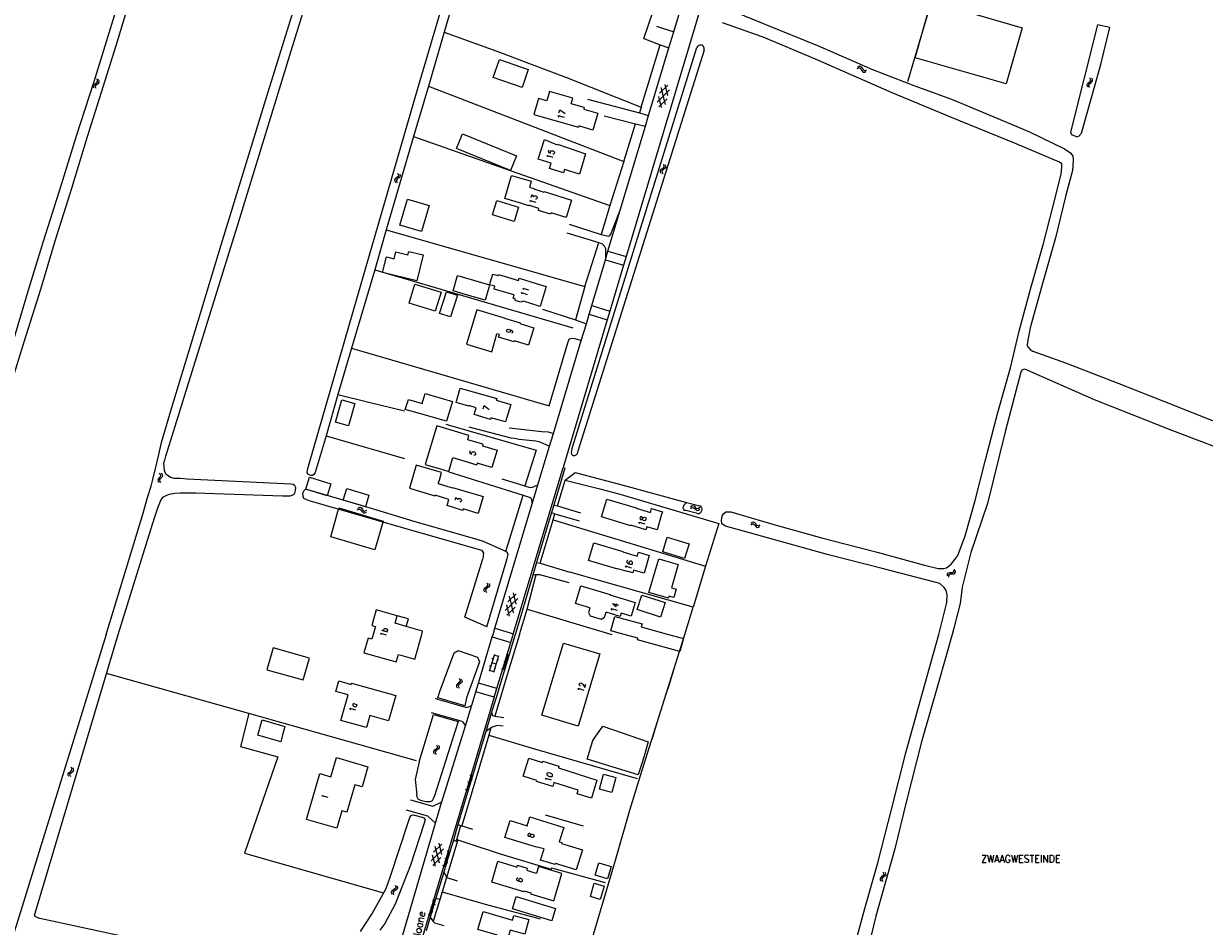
# Model space of a CAD drawing. Header units: metres. Extents: x 189705 to 199106, y 581686 to 588448.
# Tile 517 of 555: x 198333 to 198646, y 586423 to 586662. Entities that reach past the tile are written whole.
import ezdxf

# ---------------------------------------------------------------- set-up
doc = ezdxf.new("R2010")
doc.units = ezdxf.units.M
doc.layers.add('B-WA-OG-GBKN-G', color=7, linetype='Continuous', lineweight=18)
doc.styles.add('Style-STANDARD', font='STANDARD.shx')

msp = doc.modelspace()

# ---------------------------------------------------------------- linework, layer by layer
at = {"layer": 'B-WA-OG-GBKN-G'}
for p, q in [((198554.018, 586649.987), (198554.399, 586650.133)), ((198554.184, 586650.456), (198554.564, 586650.604)), ((198554.399, 586650.133), (198554.727, 586650.131)), ((198554.564, 586650.604), (198554.891, 586650.604)), ((198554.727, 586650.131), (198554.984, 586649.929)), ((198554.891, 586650.604), (198555.157, 586650.394)), ((198554.984, 586649.929), (198555.198, 586649.574)), ((198555.157, 586650.394), (198555.362, 586650.043)), ((198555.362, 586650.043), (198555.569, 586649.691)), ((198352.705, 586646.853), (198352.527, 586647.221)), ((198352.729, 586646.518), (198352.705, 586646.853)), ((198353.185, 586646.726), (198353.007, 586647.094)), ((198353.211, 586646.39), (198353.185, 586646.726)), ((198555.198, 586649.574), (198555.403, 586649.221)), ((198555.403, 586649.221), (198555.659, 586649.015)), ((198555.569, 586649.691), (198555.826, 586649.485)), ((198555.659, 586649.015), (198555.996, 586649.014)), ((198555.826, 586649.485), (198556.162, 586649.482)), ((198555.996, 586649.014), (198556.378, 586649.161)), ((198556.162, 586649.482), (198556.544, 586649.629)), ((198615.871, 586647.155), (198615.681, 586647.517)), ((198615.732, 586646.542), (198615.907, 586646.821)), ((198615.907, 586646.821), (198615.871, 586647.155)), ((198616.355, 586647.044), (198616.165, 586647.406)), ((198616.218, 586646.431), (198616.393, 586646.709)), ((198616.393, 586646.709), (198616.355, 586647.044)), ((198351.69, 586645.495), (198351.878, 586645.777)), ((198351.718, 586645.168), (198351.69, 586645.495)), ((198351.896, 586644.802), (198351.718, 586645.168)), ((198351.878, 586645.777), (198352.211, 586646.01)), ((198352.175, 586645.37), (198352.355, 586645.642)), ((198352.201, 586645.043), (198352.175, 586645.37)), ((198352.376, 586644.675), (198352.201, 586645.043)), ((198352.211, 586646.01), (198352.545, 586646.245)), ((198352.355, 586645.642), (198352.692, 586645.885)), ((198352.545, 586646.245), (198352.729, 586646.518)), ((198352.692, 586645.885), (198353.027, 586646.117)), ((198353.027, 586646.117), (198353.211, 586646.39)), ((198504.279, 586644.317), (198501.001, 586641.095)), ((198503.824, 586645.566), (198501.647, 586643.426)), ((198503.215, 586640.479), (198502.063, 586644.93)), ((198503.862, 586642.813), (198503.099, 586645.767)), ((198614.903, 586645.763), (198615.08, 586646.052)), ((198614.941, 586645.438), (198614.903, 586645.763)), ((198615.132, 586645.078), (198614.941, 586645.438)), ((198615.08, 586646.052), (198615.406, 586646.296)), ((198615.392, 586645.655), (198615.562, 586645.933)), ((198615.428, 586645.329), (198615.392, 586645.655)), ((198615.406, 586646.296), (198615.732, 586646.542)), ((198615.616, 586644.967), (198615.428, 586645.329)), ((198615.562, 586645.933), (198615.89, 586646.187)), ((198615.89, 586646.187), (198616.218, 586646.431)), ((198502.18, 586639.64), (198501.416, 586642.593)), ((198503.63, 586641.979), (198501.455, 586639.841)), ((198432.239, 586622.217), (198432.422, 586621.854)), ((198432.422, 586621.854), (198432.454, 586621.527)), ((198432.721, 586622.1), (198432.907, 586621.738)), ((198432.907, 586621.738), (198432.942, 586621.412)), ((198501.973, 586623.192), (198501.797, 586622.914)), ((198501.797, 586622.914), (198501.833, 586622.579)), ((198501.833, 586622.579), (198502.021, 586622.216)), ((198502.302, 586623.434), (198501.973, 586623.192)), ((198502.459, 586623.078), (198502.282, 586622.8)), ((198502.282, 586622.8), (198502.316, 586622.465)), ((198502.631, 586623.686), (198502.302, 586623.434)), ((198502.316, 586622.465), (198502.504, 586622.102)), ((198502.786, 586623.322), (198502.459, 586623.078)), ((198502.583, 586624.652), (198502.769, 586624.289)), ((198502.803, 586623.963), (198502.631, 586623.686)), ((198502.769, 586624.289), (198502.803, 586623.963)), ((198503.113, 586623.565), (198502.786, 586623.322)), ((198503.066, 586624.538), (198503.255, 586624.177)), ((198503.292, 586623.852), (198503.113, 586623.565)), ((198503.255, 586624.177), (198503.292, 586623.852)), ((198431.618, 586620.762), (198431.44, 586620.485)), ((198431.44, 586620.485), (198431.473, 586620.15)), ((198431.473, 586620.15), (198431.659, 586619.785)), ((198431.949, 586621.001), (198431.618, 586620.762)), ((198432.103, 586620.644), (198431.924, 586620.368)), ((198431.924, 586620.368), (198431.956, 586620.033)), ((198432.28, 586621.251), (198431.949, 586621.001)), ((198431.956, 586620.033), (198432.141, 586619.669)), ((198432.432, 586620.886), (198432.103, 586620.644)), ((198432.454, 586621.527), (198432.28, 586621.251)), ((198432.76, 586621.126), (198432.432, 586620.886)), ((198432.942, 586621.412), (198432.76, 586621.126)), ((198368.796, 586541.188), (198368.683, 586540.879)), ((198368.683, 586540.879), (198368.79, 586540.559)), ((198368.79, 586540.559), (198369.052, 586540.245)), ((198369.065, 586541.495), (198368.796, 586541.188)), ((198369.333, 586541.812), (198369.065, 586541.495)), ((198369.079, 586542.745), (198369.339, 586542.431)), ((198369.295, 586541.181), (198369.182, 586540.872)), ((198369.182, 586540.872), (198369.287, 586540.552)), ((198369.287, 586540.552), (198369.548, 586540.238)), ((198369.562, 586541.49), (198369.295, 586541.181)), ((198369.442, 586542.119), (198369.333, 586541.812)), ((198369.339, 586542.431), (198369.442, 586542.119)), ((198369.829, 586541.797), (198369.562, 586541.49)), ((198369.576, 586542.738), (198369.837, 586542.426)), ((198369.943, 586542.116), (198369.829, 586541.797)), ((198369.837, 586542.426), (198369.943, 586542.116)), ((198509.84, 586533.837), (198510.163, 586534.085)), ((198510.163, 586534.085), (198510.477, 586534.177)), ((198510.477, 586534.177), (198510.791, 586534.049)), ((198510.791, 586534.049), (198511.086, 586533.769)), ((198421.575, 586533.013), (198421.938, 586533.197)), ((198421.692, 586533.496), (198422.055, 586533.682)), ((198421.938, 586533.197), (198422.265, 586533.228)), ((198422.055, 586533.682), (198422.38, 586533.716)), ((198422.265, 586533.228), (198422.541, 586533.054)), ((198422.38, 586533.716), (198422.666, 586533.534)), ((198422.541, 586533.054), (198422.79, 586532.722)), ((198422.666, 586533.534), (198422.906, 586533.206)), ((198422.79, 586532.722), (198423.029, 586532.392)), ((198422.906, 586533.206), (198423.147, 586532.876)), ((198423.029, 586532.392), (198423.306, 586532.213)), ((198423.147, 586532.876), (198423.424, 586532.698)), ((198423.306, 586532.213), (198423.641, 586532.246)), ((198423.424, 586532.698), (198423.759, 586532.729)), ((198423.641, 586532.246), (198424.006, 586532.431)), ((198423.759, 586532.729), (198424.123, 586532.914)), ((198509.811, 586533.341), (198510.136, 586533.587)), ((198510.136, 586533.587), (198510.452, 586533.676)), ((198510.452, 586533.676), (198510.755, 586533.554)), ((198510.755, 586533.554), (198511.059, 586533.273)), ((198511.059, 586533.273), (198511.354, 586532.991)), ((198511.086, 586533.769), (198511.383, 586533.489)), ((198511.354, 586532.991), (198511.658, 586532.864)), ((198511.383, 586533.489), (198511.687, 586533.362)), ((198511.658, 586532.864), (198511.982, 586532.957)), ((198511.687, 586533.362), (198512.011, 586533.453)), ((198511.982, 586532.957), (198512.307, 586533.205)), ((198512.011, 586533.453), (198512.336, 586533.701)), ((198525.792, 586529.085), (198526.148, 586529.282)), ((198525.89, 586529.571), (198526.245, 586529.771)), ((198526.148, 586529.282), (198526.474, 586529.327)), ((198526.245, 586529.771), (198526.569, 586529.818)), ((198526.474, 586529.327), (198526.756, 586529.163)), ((198526.569, 586529.818), (198526.862, 586529.648)), ((198526.756, 586529.163), (198527.018, 586528.842)), ((198526.862, 586529.648), (198527.114, 586529.329)), ((198527.018, 586528.842), (198527.27, 586528.521)), ((198527.114, 586529.329), (198527.369, 586529.01)), ((198527.27, 586528.521), (198527.553, 586528.353)), ((198527.369, 586529.01), (198527.652, 586528.842)), ((198527.553, 586528.353), (198527.887, 586528.4)), ((198527.652, 586528.842), (198527.986, 586528.886)), ((198527.887, 586528.4), (198528.244, 586528.599)), ((198527.986, 586528.886), (198528.343, 586529.086)), ((198577.926, 586515.575), (198577.972, 586515.98)), ((198577.972, 586515.98), (198578.124, 586516.27)), ((198578.124, 586516.27), (198578.433, 586516.408)), ((198578.264, 586515.211), (198578.312, 586515.615)), ((198578.312, 586515.615), (198578.466, 586515.905)), ((198578.433, 586516.408), (198578.839, 586516.426)), ((198578.466, 586515.905), (198578.764, 586516.038)), ((198578.764, 586516.038), (198579.178, 586516.063)), ((198578.839, 586516.426), (198579.247, 586516.445)), ((198579.178, 586516.063), (198579.586, 586516.079)), ((198579.247, 586516.445), (198579.549, 586516.577)), ((198579.549, 586516.577), (198579.708, 586516.873)), ((198579.586, 586516.079), (198579.888, 586516.211)), ((198579.708, 586516.873), (198579.755, 586517.279)), ((198579.888, 586516.211), (198580.046, 586516.509)), ((198580.046, 586516.509), (198580.093, 586516.915)), ((198455.267, 586512.243), (198455.087, 586511.968)), ((198455.598, 586512.481), (198455.267, 586512.243)), ((198455.751, 586512.124), (198455.572, 586511.848)), ((198455.931, 586512.73), (198455.598, 586512.481)), ((198456.081, 586512.364), (198455.751, 586512.124)), ((198455.893, 586513.696), (198456.075, 586513.332)), ((198456.106, 586513.005), (198455.931, 586512.73)), ((198456.075, 586513.332), (198456.106, 586513.005)), ((198456.411, 586512.603), (198456.081, 586512.364)), ((198456.376, 586513.577), (198456.56, 586513.214)), ((198456.593, 586512.888), (198456.411, 586512.603)), ((198456.56, 586513.214), (198456.593, 586512.888)), ((198455.087, 586511.968), (198455.119, 586511.632)), ((198455.119, 586511.632), (198455.303, 586511.267)), ((198455.572, 586511.848), (198455.602, 586511.513)), ((198455.602, 586511.513), (198455.786, 586511.148)), ((198464.075, 586509.541), (198460.756, 586506.361)), ((198463.636, 586510.797), (198461.431, 586508.684)), ((198462.962, 586505.718), (198461.867, 586510.183)), ((198463.639, 586508.043), (198462.913, 586511.006)), ((198461.917, 586504.891), (198461.19, 586507.854)), ((198463.397, 586507.212), (198461.194, 586505.102)), ((198457.877, 586494.697), (198456.497, 586490.309)), ((198457.502, 586493.503), (198457.215, 586493.593)), ((198459.022, 586494.338), (198457.642, 586489.949)), ((198458.962, 586494.147), (198457.817, 586494.507)), ((198460.204, 586490.606), (198461.528, 586494.802)), ((198460.991, 586494.762), (198461.468, 586494.612)), ((198461.167, 586493.658), (198461.643, 586493.507)), ((198457.702, 586490.14), (198456.557, 586490.5)), ((198456.872, 586491.502), (198456.586, 586491.592)), ((198458.332, 586492.143), (198457.187, 586492.503)), ((198458.273, 586490.956), (198457.987, 586491.046)), ((198458.962, 586493.149), (198458.676, 586493.239)), ((198459.787, 586490.947), (198460.264, 586490.797)), ((198460.389, 586492.855), (198460.866, 586492.704)), ((198460.565, 586491.751), (198461.042, 586491.6)), ((198448.653, 586487.334), (198448.327, 586487.078)), ((198448.593, 586488.299), (198448.783, 586487.939)), ((198448.822, 586487.613), (198448.653, 586487.334)), ((198448.783, 586487.939), (198448.822, 586487.613)), ((198449.136, 586487.219), (198448.812, 586486.972)), ((198449.078, 586488.192), (198449.271, 586487.833)), ((198449.312, 586487.508), (198449.136, 586487.219)), ((198449.271, 586487.833), (198449.312, 586487.508)), ((198448.001, 586486.832), (198447.828, 586486.552)), ((198447.828, 586486.552), (198447.868, 586486.217)), ((198447.868, 586486.217), (198448.061, 586485.856)), ((198448.327, 586487.078), (198448.001, 586486.832)), ((198448.488, 586486.724), (198448.315, 586486.444)), ((198448.315, 586486.444), (198448.353, 586486.109)), ((198448.353, 586486.109), (198448.546, 586485.749)), ((198448.812, 586486.972), (198448.488, 586486.724)), ((198441.928, 586469.32), (198441.745, 586469.046)), ((198441.745, 586469.046), (198441.773, 586468.71)), ((198441.773, 586468.71), (198441.953, 586468.343)), ((198442.262, 586469.554), (198441.928, 586469.32)), ((198442.411, 586469.195), (198442.228, 586468.921)), ((198442.228, 586468.921), (198442.254, 586468.586)), ((198442.254, 586468.586), (198442.434, 586468.219)), ((198442.597, 586469.799), (198442.262, 586469.554)), ((198442.743, 586469.432), (198442.411, 586469.195)), ((198442.571, 586470.766), (198442.749, 586470.399)), ((198442.775, 586470.072), (198442.597, 586469.799)), ((198443.076, 586469.667), (198442.743, 586469.432)), ((198442.749, 586470.399), (198442.775, 586470.072)), ((198443.052, 586470.641), (198443.232, 586470.276)), ((198443.261, 586469.95), (198443.076, 586469.667)), ((198443.232, 586470.276), (198443.261, 586469.95)), ((198344.953, 586463.05), (198345.13, 586463.339)), ((198344.992, 586462.725), (198344.953, 586463.05)), ((198345.184, 586462.365), (198344.992, 586462.725)), ((198345.13, 586463.339), (198345.454, 586463.584)), ((198345.442, 586462.943), (198345.612, 586463.222)), ((198345.479, 586462.617), (198345.442, 586462.943)), ((198345.454, 586463.584), (198345.779, 586463.831)), ((198345.669, 586462.256), (198345.479, 586462.617)), ((198345.612, 586463.222), (198345.939, 586463.476)), ((198345.917, 586464.445), (198345.726, 586464.806)), ((198345.779, 586463.831), (198345.954, 586464.11)), ((198345.954, 586464.11), (198345.917, 586464.445)), ((198345.939, 586463.476), (198346.266, 586463.721)), ((198346.401, 586464.335), (198346.21, 586464.697)), ((198346.266, 586463.721), (198346.44, 586464)), ((198346.44, 586464), (198346.401, 586464.335)), ((198450.581, 586458.684), (198451.906, 586462.88)), ((198451.369, 586462.84), (198451.846, 586462.689)), ((198450.164, 586459.025), (198450.641, 586458.875)), ((198450.767, 586460.933), (198451.243, 586460.782)), ((198450.942, 586459.828), (198451.419, 586459.678)), ((198451.545, 586461.736), (198452.021, 586461.585)), ((198443.976, 586444.468), (198441.775, 586442.353)), ((198443.309, 586439.388), (198442.208, 586443.852)), ((198443.983, 586441.715), (198443.254, 586444.677)), ((198444.417, 586443.213), (198441.103, 586440.029)), ((198442.265, 586438.561), (198441.535, 586441.523)), ((198443.742, 586440.883), (198441.542, 586438.77)), ((198444.593, 586438.513), (198445.922, 586442.708)), ((198444.781, 586440.761), (198445.257, 586440.61)), ((198445.385, 586442.668), (198445.862, 586442.517)), ((198445.559, 586441.564), (198446.036, 586441.413)), ((198444.177, 586438.855), (198444.653, 586438.704)), ((198444.955, 586439.657), (198445.432, 586439.506)), ((198560.832, 586437.099), (198561.028, 586436.742)), ((198560.263, 586435.623), (198560.094, 586435.341)), ((198560.094, 586435.341), (198560.139, 586435.006)), ((198560.139, 586435.006), (198560.337, 586434.649)), ((198560.585, 586435.874), (198560.263, 586435.623)), ((198560.751, 586435.522), (198560.582, 586435.24)), ((198560.582, 586435.24), (198560.625, 586434.906)), ((198560.907, 586436.135), (198560.585, 586435.874)), ((198560.625, 586434.906), (198560.823, 586434.548)), ((198561.071, 586435.775), (198560.751, 586435.522)), ((198561.072, 586436.416), (198560.907, 586436.135)), ((198561.028, 586436.742), (198561.072, 586436.416)), ((198561.391, 586436.027), (198561.071, 586435.775)), ((198561.319, 586436.999), (198561.517, 586436.643)), ((198561.563, 586436.319), (198561.391, 586436.027)), ((198561.517, 586436.643), (198561.563, 586436.319)), ((198430.59, 586431.933), (198430.578, 586431.596)), ((198430.578, 586431.596), (198430.713, 586431.21)), ((198430.804, 586432.182), (198430.59, 586431.933)), ((198431.164, 586432.375), (198430.804, 586432.182)), ((198431.054, 586431.751), (198431.04, 586431.414)), ((198431.04, 586431.414), (198431.175, 586431.028)), ((198431.269, 586432), (198431.054, 586431.751)), ((198431.526, 586432.578), (198431.164, 586432.375)), ((198431.627, 586432.196), (198431.269, 586432)), ((198431.736, 586432.827), (198431.526, 586432.578)), ((198431.616, 586433.541), (198431.748, 586433.155)), ((198431.985, 586432.389), (198431.627, 586432.196)), ((198431.748, 586433.155), (198431.736, 586432.827)), ((198432.204, 586432.648), (198431.985, 586432.389)), ((198432.078, 586433.36), (198432.214, 586432.975)), ((198432.214, 586432.975), (198432.204, 586432.648)), ((198440.735, 586425.54), (198442.059, 586429.736)), ((198440.92, 586427.789), (198441.397, 586427.638)), ((198441.522, 586429.696), (198441.999, 586429.546)), ((198441.698, 586428.592), (198442.174, 586428.441)), ((198440.318, 586425.881), (198440.795, 586425.731)), ((198441.096, 586426.685), (198441.573, 586426.534))]:
    msp.add_line(p, q, dxfattribs=at)
at = {"layer": 'B-WA-OG-GBKN-G', "flags": 128}
for points in [[(198365.359, 586724.291), (198370.806, 586722.394), (198374.14, 586721.065), (198374.286, 586720.133), (198374.159, 586719.531), (198371.625, 586711.161), (198367.999, 586698.526), (198363.927, 586685.643), (198359.701, 586672.345), (198356.118, 586660.494), (198351.791, 586646.49), (198347.09, 586632.089), (198343.129, 586619.142), (198338.365, 586604.178), (198334.435, 586591.484), (198330.942, 586579.594), (198326.994, 586566.621), (198322.763, 586552.915), (198319.414, 586542.69), (198317.485, 586537.056), (198314.759, 586528.089), (198311.608, 586516.719), (198308.794, 586506.923), (198306.486, 586500)], [(198337.731, 586591.476), (198341.608, 586604.566), (198345.904, 586618.285), (198350.07, 586631.945), (198353.796, 586643.732), (198357.682, 586656.076), (198361.406, 586668.343), (198365.784, 586682.425), (198369.314, 586694.658), (198373.513, 586708.182), (198376.857, 586718.394), (198377.314, 586718.985), (198377.819, 586719.194), (198378.395, 586719.183), (198379.102, 586719.031), (198380.588, 586718.572)], [(198505.402, 586659.714), (198519.645, 586707.226)], [(198380.119, 586585.382), (198385.503, 586603.221), (198398.024, 586644.084), (198413.795, 586694.655), (198415.014, 586698.924), (198415.231, 586700.181)], [(198516.967, 586672.809), (198525.653, 586701.449), (198580.137, 586689.701), (198567.313, 586646.424)], [(198358.225, 586500), (198366.867, 586527.849), (198367.908, 586531.204), (198368.696, 586533.542), (198369.254, 586534.889), (198369.61, 586535.753), (198370.22, 586536.464), (198370.932, 586536.846), (198371.771, 586537.202), (198373.194, 586537.456), (198374.618, 586537.533), (198376.296, 586537.559), (198378.736, 586537.534), (198401.719, 586536.703), (198403.091, 586536.78), (198403.752, 586536.729), (198404.337, 586536.958), (198404.845, 586537.187), (198405.099, 586537.695), (198405.226, 586538.203), (198405.252, 586538.838), (198405.023, 586539.423), (198404.565, 586539.728), (198403.955, 586539.804), (198376.498, 586541.116), (198374.642, 586541.294), (198373.066, 586541.344), (198372.074, 586541.623), (198371.464, 586542.029), (198370.879, 586542.461), (198370.497, 586543.427), (198370.421, 586544.545), (198370.344, 586545.51), (198370.547, 586546.196), (198370.827, 586547.289), (198389.773, 586608.05), (198404.071, 586654.682), (198417.684, 586698.696)], [(198453.339, 586689.408), (198451.399, 586682.8), (198444.568, 586659.573), (198440.429, 586645.317), (198436.441, 586632.001), (198429.255, 586607.25), (198426.258, 586596.602), (198420.036, 586575.865), (198416.404, 586563.617), (198413.357, 586552.664), (198410.386, 586542.906), (198410.055, 586542.372), (198409.7, 586542.143), (198409.267, 586542.168), (198408.835, 586542.27), (198408.505, 586542.448), (198408.326, 586542.93), (198408.403, 586543.642), (198408.86, 586545.217), (198422.751, 586593.577), (198437.531, 586644.402), (198447.511, 586678.225), (198451.08, 586690.336)], [(198497.498, 586657.888), (198502.375, 586672.271)], [(198512.684, 586666.597), (198492.828, 586600.126)], [(198518.323, 586666.353), (198530.002, 586661.569), (198543.473, 586656.039), (198558.051, 586649.69), (198569.037, 586645.444), (198579.032, 586641.825), (198590.207, 586637.148), (198599.63, 586633.223), (198608.933, 586628.73), (198610.617, 586627.545), (198611.118, 586626.728), (198611.226, 586625.864), (198611.176, 586624.244), (198611.048, 586622.94), (198609.334, 586616.401), (198606.542, 586605.074), (198603.286, 586593.622), (198599.841, 586581.221), (198599.093, 586577.442), (198599.007, 586576.635), (198599.19, 586576.184)], [(198593.469, 586645.896), (198569.364, 586652.84), (198573.65, 586667.715), (198597.754, 586660.771), (198593.469, 586645.896)], [(198444.568, 586659.573), (198459.493, 586654.217), (198467.629, 586651.119), (198477.036, 586647.565), (198496.741, 586639.745), (198496.31, 586638.194)], [(198500.879, 586661.192), (198505.402, 586659.714)], [(198504.135, 586655.489), (198505.402, 586659.714)], [(198580.692, 586520.966), (198582.588, 586526.107), (198585.235, 586535.516), (198588.05, 586546.32), (198591.319, 586558.811), (198594.618, 586570.701), (198596.896, 586580.418), (198599.961, 586591.482), (198603.362, 586603.586), (198605.84, 586613.227), (198608.059, 586621.95), (198608.268, 586623.893), (198608.206, 586624.706), (198607.642, 586625.148), (198596.156, 586630.056), (198578.967, 586636.998), (198563.297, 586643.562), (198543.001, 586652.456), (198529.103, 586658.267), (198518.32, 586662.062)], [(198610.54, 586633.109), (198610.796, 586632.512), (198612.289, 586631.885), (198612.77, 586632.063), (198613.403, 586632.821), (198618.583, 586651.048), (198620.946, 586660.845), (198617.712, 586661.575), (198610.54, 586633.109)], [(198496.741, 586639.745), (198501.821, 586656.212)], [(198497.498, 586657.888), (198501.821, 586656.212), (198504.135, 586655.489)], [(198513.455, 586654.847), (198480.017, 586548.543), (198479.788, 586547.831), (198479.508, 586547.476), (198479.153, 586547.374), (198478.797, 586547.348), (198478.39, 586547.679), (198478.313, 586548.187), (198478.389, 586548.72), (198478.567, 586549.635), (198511.541, 586655.531)], [(198498.742, 586637.5), (198504.135, 586655.489)], [(198466.87, 586649.69), (198465.22, 586644.94), (198457.58, 586647.59), (198459.24, 586652.37), (198466.87, 586649.69)], [(198440.429, 586645.317), (198492.144, 586625.336), (198488.462, 586613.671)], [(198481.69, 586639.66), (198478.252, 586640.66), (198478.665, 586642.083), (198472.457, 586643.889), (198471.745, 586641.441)], [(198471.745, 586641.441), (198469.594, 586642.066), (198468.354, 586637.803), (198480.15, 586634.4)], [(198482.58, 586641.849), (198496.31, 586638.194), (198498.742, 586637.5)], [(198481.69, 586639.66), (198481.57, 586639.24), (198485.31, 586638.13), (198483.95, 586633.68), (198480.27, 586634.82), (198480.15, 586634.4)], [(198486.98, 586637.455), (198495.319, 586635.297), (198497.892, 586634.663)], [(198497.892, 586634.663), (198498.742, 586637.5)], [(198491.241, 586612.479), (198497.892, 586634.663)], [(198492.144, 586625.336), (198495.319, 586635.297)], [(198436.441, 586632.001), (198488.462, 586613.671), (198486.202, 586605.971)], [(198449.417, 586632.66), (198463.706, 586626.875), (198462.123, 586622.963), (198447.834, 586628.748), (198449.417, 586632.66)], [(198482.06, 586627.39), (198480.42, 586622.02), (198476.5, 586623.26), (198476.2, 586622.31), (198472.5, 586623.48), (198472.95, 586624.91), (198469.53, 586625.97), (198471.15, 586631.17), (198474.53, 586629.78), (198474.57, 586629.89), (198482.06, 586627.39)], [(198465.2, 586614.2), (198460.688, 586615.502), (198462.457, 586621.63), (198467.625, 586620.138), (198467.164, 586618.54)], [(198467.164, 586618.54), (198468.34, 586618.18), (198468.31, 586618.07), (198471, 586617.24), (198471.04, 586617.35), (198478.34, 586615.09), (198476.92, 586610.51), (198472.92, 586611.76), (198472.79, 586611.35), (198469.54, 586612.37), (198469.71, 586612.9), (198467.06, 586613.73), (198467.02, 586613.63), (198465.2, 586614.2)], [(198438.587, 586606.792), (198432.856, 586608.481), (198434.88, 586615.345), (198440.61, 586613.655), (198438.587, 586606.792)], [(198464.29, 586613.27), (198463.12, 586609.44), (198457.35, 586611.19), (198458.56, 586615.02), (198464.29, 586613.27)], [(198477.71, 586608.688), (198486.202, 586605.971), (198488.083, 586605.54), (198488.414, 586605.667), (198488.718, 586606.074), (198491.241, 586612.479)], [(198487.985, 586601.616), (198491.241, 586612.479)], [(198429.255, 586607.25), (198481.884, 586592.249), (198479.345, 586583.354)], [(198477.1, 586606.401), (198485.541, 586603.837), (198486.457, 586603.507), (198486.965, 586602.948), (198487.372, 586602.287), (198487.324, 586599.391)], [(198481.884, 586592.249), (198485.541, 586603.837)], [(198437.339, 586593.672), (198428.244, 586595.899), (198429.271, 586600.093), (198431.366, 586599.58), (198431.807, 586601.382), (198434.991, 586600.602), (198435.217, 586601.524), (198439.033, 586600.59), (198437.339, 586593.672)], [(198487.324, 586599.391), (198487.985, 586601.616)], [(198487.985, 586601.616), (198492.828, 586600.126)], [(198492.828, 586600.126), (198492.135, 586597.828)], [(198426.258, 586596.602), (198478.684, 586581.296)], [(198483.69, 586587.163), (198487.301, 586599.315)], [(198487.301, 586599.315), (198487.324, 586599.391)], [(198487.301, 586599.315), (198492.135, 586597.828)], [(198492.135, 586597.828), (198488.459, 586585.648)], [(198450.17, 586590.12), (198446.934, 586591.067), (198448.135, 586595.173), (198456.637, 586592.685)], [(198456.637, 586592.685), (198457.486, 586595.517), (198458.928, 586595.127)], [(198458.928, 586595.127), (198459.01, 586595.39), (198464.29, 586593.81), (198464.46, 586594.38), (198468.96, 586593.023), (198471.59, 586592.23), (198469.99, 586586.93), (198465.56, 586588.32), (198464.92, 586588.03), (198463.41, 586588.5), (198463.39, 586588.98), (198462.89, 586589.14), (198463.16, 586590.01), (198457.81, 586591.53), (198458.037, 586592.261)], [(198310.272, 586500), (198311.185, 586503.02), (198314.855, 586515.973), (198317.705, 586528.294), (198320.514, 586537.436), (198324.539, 586549.153), (198328.814, 586562.943), (198333.327, 586577.576), (198337.731, 586591.476)], [(198436.82, 586592.826), (198443.754, 586590.728), (198442.225, 586585.672), (198435.29, 586587.77), (198436.82, 586592.826)], [(198448.11, 586589.91), (198446.25, 586584.14), (198443.32, 586585.08), (198445.16, 586590.84), (198448.11, 586589.91)], [(198456.41, 586591.91), (198455.42, 586588.55), (198450.17, 586590.12)], [(198456.637, 586592.685), (198456.41, 586591.91)], [(198458.037, 586592.261), (198456.637, 586592.685)], [(198355.029, 586500), (198364.806, 586532.143), (198365.949, 586536.285), (198366.965, 586539.335), (198367.422, 586541.063), (198368.184, 586544.341), (198368.945, 586547.721), (198369.682, 586550.897), (198372.374, 586559.918), (198380.119, 586585.382)], [(198460.54, 586583.85), (198453.231, 586586.03), (198450.482, 586576.93), (198457.186, 586574.876), (198458.553, 586579.692)], [(198470.624, 586586.172), (198479.345, 586583.354), (198482.253, 586582.354)], [(198482.253, 586582.354), (198483.006, 586584.862)], [(198483.006, 586584.862), (198483.69, 586587.163)], [(198483.006, 586584.862), (198487.765, 586583.35)], [(198483.69, 586587.163), (198488.459, 586585.648)], [(198488.459, 586585.648), (198487.765, 586583.35)], [(198460.54, 586583.85), (198464.68, 586582.59), (198464.61, 586582.37), (198468.32, 586581.25), (198466.92, 586576.68), (198463.21, 586577.8), (198463.15, 586577.58), (198459.02, 586578.82), (198459.22, 586579.49), (198458.553, 586579.692)], [(198487.765, 586583.35), (198476.093, 586544.241)], [(198480.924, 586577.926), (198482.253, 586582.354)], [(198472.386, 586560.56), (198477.313, 586577.281), (198477.694, 586578.247), (198478.329, 586578.526), (198479.194, 586578.425), (198480.924, 586577.926)], [(198473.517, 586553.253), (198480.924, 586577.926)], [(198420.036, 586575.865), (198472.386, 586560.56)], [(198599.19, 586576.184), (198599.813, 586575.523), (198600.532, 586575.108), (198609.234, 586571.972), (198623.349, 586566.524), (198635.454, 586561.761), (198650.139, 586555.922)], [(198692.528, 586500), (198692.545, 586500.076), (198695.127, 586510.872), (198698.354, 586522.885), (198699.6, 586528.796), (198699.306, 586529.517), (198698.807, 586529.927), (198686.771, 586535.084), (198672.501, 586540.467), (198656.251, 586546.879), (198637.636, 586553.969), (198616.879, 586562.151), (198598.432, 586570.332), (198597.71, 586570.147), (198597.365, 586569.487), (198593.304, 586554.095), (198588.529, 586534.685), (198584.152, 586521.705), (198581.832, 586512.51), (198581.261, 586508.229), (198579.569, 586501.328), (198579.193, 586500)], [(198416.404, 586563.617), (198424.642, 586561.586), (198434.075, 586559.277)], [(198438.03, 586558.59), (198434.294, 586559.629), (198435.103, 586562.304), (198438.793, 586561.185)], [(198438.793, 586561.185), (198439.58, 586563.86), (198446.77, 586561.77), (198445.24, 586556.52), (198438.03, 586558.59)], [(198462.22, 586560.96), (198460.85, 586556.33), (198456.99, 586557.44), (198456.87, 586557.01), (198452.52, 586558.26), (198453.05, 586560.08), (198451.13, 586560.64), (198451.1, 586560.53), (198447.74, 586561.51), (198448.84, 586565.29), (198458.5, 586562.5), (198458.37, 586562.07), (198462.22, 586560.96)], [(198420.904, 586561.177), (198419.25, 586555.314), (198415.798, 586556.287), (198417.452, 586562.151), (198420.904, 586561.177)], [(198454.85, 586550.39), (198450.821, 586551.595), (198451.161, 586552.734), (198442.643, 586555.28), (198439.584, 586545.049), (198444.131, 586543.69), (198445.786, 586543.195), (198446.885, 586546.87), (198453.24, 586544.97)], [(198445.058, 586555.774), (198468.932, 586548.819), (198465.961, 586539.416)], [(198451.134, 586554.988), (198462.245, 586552.146), (198463.186, 586551.994), (198464.432, 586551.765), (198468.881, 586551.36), (198469.974, 586551.055), (198472.523, 586549.942)], [(198461.787, 586554.737), (198470.481, 586553.825), (198472.159, 586553.724), (198473.517, 586553.253)], [(198472.523, 586549.942), (198473.517, 586553.253)], [(198413.357, 586552.664), (198434.078, 586546.648)], [(198454.85, 586550.39), (198454.73, 586549.99), (198458.59, 586548.82), (198457.21, 586544.24), (198453.37, 586545.4), (198453.24, 586544.97)], [(198469.423, 586539.618), (198472.523, 586549.942)], [(198443.022, 586539.979), (198443.306, 586540.938), (198443.891, 586542.913), (198437.179, 586544.901), (198435.361, 586538.764), (198442.14, 586536.757), (198442.187, 586536.916)], [(198462.919, 586500.176), (198462.97, 586500.344), (198476.093, 586544.241)], [(198476.093, 586544.241), (198476.572, 586544.098), (198473.637, 586534.281)], [(198413.609, 586536.778), (198407.953, 586538.474), (198408.908, 586541.66), (198414.564, 586539.964), (198413.609, 586536.778)], [(198445.799, 586543.145), (198465.479, 586536.952), (198467.385, 586536.342), (198467.64, 586536.012), (198467.921, 586534.614)], [(198459.833, 586541.219), (198465.961, 586539.416), (198467.003, 586539.01), (198467.563, 586538.96), (198468.02, 586539.036), (198469.423, 586539.618)], [(198474.581, 586534.058), (198476.612, 586540.919), (198479.281, 586542.902), (198491.968, 586539.577), (198508.799, 586535.009)], [(198476.612, 586540.919), (198485.867, 586538.584), (198490.901, 586537.315), (198504.249, 586533.33), (198517.318, 586529.37), (198513.864, 586518.087)], [(198461.314, 586520.103), (198461.543, 586521.222), (198461.339, 586521.603), (198460.958, 586522.009), (198454.983, 586524.624), (198453.559, 586525.081), (198436.651, 586529.98), (198422.642, 586534.143), (198410.54, 586537.697), (198408.201, 586538.458), (198407.769, 586538.407), (198407.438, 586538.102), (198407.083, 586537.391), (198407.134, 586536.73), (198407.337, 586536.095), (198408.075, 586535.739), (198409.092, 586535.409), (198437.186, 586527.287), (198453.585, 586522.566), (198454.475, 586522.312), (198454.729, 586521.956), (198454.984, 586521.524), (198454.933, 586520.889), (198454.832, 586520.025)], [(198423.727, 586533.8), (198417.851, 586535.55), (198418.792, 586538.706), (198424.667, 586536.956), (198423.727, 586533.8)], [(198443.022, 586539.979), (198445.544, 586539.232), (198446.8, 586538.86), (198446.83, 586538.96), (198454.96, 586536.55), (198453.63, 586532.07), (198449.66, 586533.26), (198449.55, 586532.87), (198445.35, 586534.14), (198445.86, 586535.81), (198442.187, 586536.916)], [(198467.921, 586534.614), (198469.423, 586539.618)], [(198458.022, 586501.641), (198467.921, 586534.614)], [(198460.958, 586522.009), (198465.479, 586536.952)], [(198473.637, 586534.281), (198473.045, 586532.299)], [(198473.637, 586534.281), (198474.581, 586534.058), (198480.683, 586532.23)], [(198501.09, 586528.03), (198501.01, 586527.75), (198498.24, 586528.55), (198498.01, 586527.75), (198494.05, 586528.93), (198494.02, 586528.83), (198486.25, 586531.14), (198487.7, 586535.89), (198495.45, 586533.55), (198495.42, 586533.45), (198499.22, 586532.3), (198499.56, 586533.4), (198502.43, 586532.54), (198502.11, 586531.51)], [(198511.738, 586532.018), (198508.647, 586532.849), (198508.241, 586532.899), (198508.063, 586533.103), (198507.935, 586533.433), (198508.012, 586533.916), (198508.139, 586534.373), (198508.799, 586535.009), (198512.298, 586534.102)], [(198426.224, 586522.417), (198414.549, 586525.849), (198416.697, 586533.568), (198428.43, 586530.048), (198426.224, 586522.417)], [(198473.045, 586532.299), (198469.085, 586519.054)], [(198470.06, 586518.912), (198473.489, 586530.424), (198473.946, 586531.974)], [(198473.045, 586532.299), (198473.946, 586531.974), (198480.378, 586530.146)], [(198502.11, 586531.51), (198501.09, 586528.03)], [(198575.619, 586500), (198577.784, 586508.452), (198577.831, 586510.485), (198577.548, 586511.638), (198577.033, 586512.494), (198575.879, 586513.52), (198574.542, 586513.874), (198560.604, 586517.492), (198546.408, 586521.127), (198531.854, 586525.186), (198519.111, 586528.699), (198518.166, 586529.282), (198518.025, 586530.217), (198518.258, 586531.354), (198518.654, 586532.027), (198519.239, 586532.52), (198520.498, 586532.475), (198531.962, 586529.174), (198544.945, 586525.558), (198559.31, 586521.802), (198571.885, 586518.352), (198575.503, 586517.513), (198576.852, 586517.5), (198577.703, 586517.705), (198578.885, 586518.627), (198579.84, 586519.897), (198580.692, 586520.966)], [(198473.489, 586530.424), (198513.864, 586518.087), (198510.588, 586507.261), (198477.917, 586516.526)], [(198509.46, 586524.05), (198508.3, 586520.15), (198502.52, 586521.94), (198503.69, 586525.77), (198509.46, 586524.05)], [(198498.91, 586520.94), (198497.54, 586516.22), (198494.78, 586517.04), (198494.58, 586516.37), (198493.07, 586516.81), (198493.03, 586516.7), (198490.59, 586517.42), (198490.56, 586517.32), (198482.81, 586519.61), (198484.23, 586524.33), (198491.94, 586522), (198491.91, 586521.89), (198495.73, 586520.74), (198496.05, 586521.8), (198498.91, 586520.94)], [(198450.033, 586504.617), (198454.832, 586520.025)], [(198455.857, 586502.05), (198461.314, 586520.103)], [(198469.085, 586519.054), (198468.093, 586515.736)], [(198469.085, 586519.054), (198470.06, 586518.912), (198477.917, 586516.526)], [(198503.984, 586509.622), (198498.832, 586511.096), (198501.419, 586520.055), (198506.598, 586518.56), (198504.815, 586512.396), (198506.057, 586512.038), (198505.405, 586509.78), (198504.135, 586510.146), (198503.984, 586509.622)], [(198468.093, 586515.736), (198463.449, 586500.2), (198463.388, 586500)], [(198464.563, 586500), (198466.581, 586506.689), (198468.993, 586515.888)], [(198468.093, 586515.736), (198468.51, 586515.888), (198468.993, 586515.888), (198469.832, 586515.863), (198477.612, 586513.781)], [(198483.159, 586507.064), (198479.39, 586508.17), (198480.8, 586512.92), (198488.55, 586510.57), (198488.52, 586510.47), (198495.18, 586508.52), (198494.1, 586504.83), (198491.47, 586505.63), (198491.22, 586504.81), (198487.478, 586505.907)], [(198503.11, 586508.47), (198501.93, 586504.62), (198495.71, 586506.62), (198496.92, 586510.44), (198503.11, 586508.47)], [(198432.155, 586504.97), (198426.575, 586506.554), (198425.387, 586502.37), (198426.378, 586502.089), (198425.785, 586500)], [(198466.581, 586506.689), (198488.978, 586500)], [(198483.159, 586507.064), (198482.827, 586505.839), (198483.293, 586504.913), (198486.156, 586504.051), (198487.104, 586504.607), (198487.478, 586505.907)], [(198508.332, 586500), (198510.588, 586507.261)], [(198434.546, 586502.118), (198431.583, 586502.959), (198432.155, 586504.97)], [(198434.546, 586502.118), (198435.117, 586504.128), (198432.155, 586504.97)], [(198455.857, 586502.05), (198450.033, 586504.617)], [(198492.239, 586500), (198488.716, 586500.969), (198489.764, 586504.78), (198497.015, 586502.785), (198496.797, 586501.994), (198504.044, 586500)], [(198355.029, 586500), (198331.614, 586424.216), (198328.631, 586414.651), (198316.265, 586376.544), (198315.762, 586375.221), (198315.231, 586374.609), (198314.775, 586374.429), (198314.191, 586374.223), (198313.48, 586374.094), (198312.234, 586374.444), (198274.676, 586387.809), (198272.462, 586388.486), (198271.42, 586388.659), (198270.582, 586388.554), (198269.998, 586388.4), (198269.467, 586387.915), (198269.037, 586387.354), (198268.609, 586386.514)], [(198377.245, 586412.713), (198415.806, 586402.452), (198416.314, 586402.53), (198416.668, 586402.964), (198416.945, 586403.625), (198417.018, 586404.362), (198416.939, 586404.87), (198416.71, 586405.098), (198415.972, 586405.374), (198415.336, 586405.575), (198387.708, 586413.797), (198383.537, 586414.847), (198379.01, 586415.87), (198374.306, 586416.766), (198337.431, 586424.747), (198336.896, 586424.897), (198336.54, 586425.074), (198336.26, 586425.301), (198336.08, 586425.682), (198336.18, 586426.165), (198358.225, 586500)], [(198425.785, 586500), (198425.438, 586498.779), (198424.437, 586499.064), (198423.325, 586495.148), (198431.887, 586492.717), (198432.458, 586494.727), (198436.796, 586493.495), (198438.644, 586500)], [(198438.644, 586500), (198438.887, 586500.857), (198434.546, 586502.118)], [(198463.388, 586500), (198458.233, 586482.986), (198457.16, 586479.396)], [(198457.334, 586499.342), (198457.531, 586500)], [(198457.531, 586500), (198458.022, 586501.641)], [(198464.563, 586500), (198461.829, 586491.049), (198457.969, 586478.33)], [(198458.022, 586501.641), (198462.919, 586500.176)], [(198462.223, 586497.88), (198462.866, 586500)], [(198462.866, 586500), (198462.919, 586500.176)], [(198479.546, 586405.403), (198482.707, 586415.718), (198489.937, 586440.22), (198493.808, 586453.417), (198496.64, 586462.592), (198508.322, 586500)], [(198507.029, 586495.491), (198495.801, 586498.58), (198495.914, 586498.989), (198492.239, 586500)], [(198504.044, 586500), (198507.973, 586498.919), (198507.029, 586495.491)], [(198508.114, 586499.334), (198508.322, 586500)], [(198579.193, 586500), (198575.489, 586486.93), (198571.021, 586471.574), (198567.045, 586455.963), (198563.958, 586443.209), (198558.916, 586425.334), (198555.015, 586408.929), (198552.075, 586396.383), (198546.44, 586374.684), (198546.296, 586373.948), (198546.362, 586373.683), (198555.056, 586372.039), (198561.869, 586371.094), (198565.584, 586370.165), (198566.98, 586369.657), (198568.133, 586368.908)], [(198552.7, 586415.031), (198556.042, 586427.386), (198559.488, 586439.452), (198563.143, 586453.622), (198566.864, 586468.671), (198570.721, 586482.358), (198574.889, 586497.151), (198575.619, 586500)], [(198453.672, 586487.095), (198457.334, 586499.342)], [(198457.334, 586499.342), (198462.223, 586497.88)], [(198458.517, 586485.646), (198462.223, 586497.88)], [(198481.47, 586480.43), (198480.05, 586475.7), (198470.5, 586478.58), (198476.24, 586497.72), (198485.81, 586494.85), (198482.28, 586483.16)], [(198397.641, 586490.668), (198407.269, 586487.967), (198408.885, 586493.725), (198399.257, 586496.426), (198397.641, 586490.668)], [(198447.247, 586495.158), (198448.294, 586495.747), (198453.425, 586493.996), (198453.924, 586492.757), (198450.491, 586483.202), (198450.022, 586481.113), (198442.921, 586483.185), (198443.544, 586485.199), (198447.247, 586495.158)], [(198505.28, 586490.309), (198503.826, 586485.629)], [(198392.796, 586479.063), (198355.15, 586489.7)], [(198419.144, 586483.981), (198415.871, 586484.899), (198416.657, 586487.701), (198419.921, 586486.785), (198420.021, 586487.142), (198431.767, 586483.846), (198429.879, 586477.116), (198424.882, 586478.518), (198423.99, 586475.341), (198417.25, 586477.232), (198419.144, 586483.981)], [(198452.984, 586484.796), (198453.672, 586487.095)], [(198458.517, 586485.646), (198453.672, 586487.095)], [(198451.903, 586481.296), (198452.984, 586484.796)], [(198457.821, 586483.349), (198452.984, 586484.796)], [(198457.821, 586483.349), (198458.517, 586485.646)], [(198457.821, 586483.349), (198457.755, 586483.13), (198451.52, 586462.291), (198445.181, 586441.103), (198438.984, 586420.542), (198434.344, 586405.296)], [(198442.18, 586483.132), (198442.815, 586482.877), (198450.251, 586480.751)], [(198450.202, 586475.791), (198451.903, 586481.296)], [(198482.28, 586483.16), (198481.47, 586480.43)], [(198437.29, 586466.491), (198392.796, 586479.063), (198390.596, 586470.336), (198400.491, 586467.606), (198391.705, 586442.089), (198428.553, 586431.532)], [(198392.795, 586479.059), (198392.796, 586479.063)], [(198437.93, 586466.224), (198441.715, 586478.811), (198448.28, 586476.953), (198446.774, 586472.275)], [(198449.112, 586477.015), (198441.214, 586479.215)], [(198457.16, 586479.396), (198455.62, 586474.25)], [(198457.16, 586479.396), (198457.384, 586478.506), (198457.969, 586478.33), (198460.436, 586477.985)], [(198402.378, 586475.629), (198401.657, 586473.07), (198401.276, 586471.597), (198395.193, 586473.331), (198396.361, 586477.344), (198402.378, 586475.629)], [(198443.976, 586455.643), (198450.202, 586475.791)], [(198460.242, 586475.697), (198458.641, 586475.843), (198457.321, 586475.482), (198455.62, 586474.25)], [(198456.991, 586475.329), (198456.398, 586473.332)], [(198483.99, 586471.93), (198486.652, 586475.747), (198498.657, 586471.526), (198497.53, 586467.78)], [(198499.664, 586472.274), (198501.143, 586476.98)], [(198446.774, 586472.275), (198442.026, 586457.205)], [(198455.62, 586474.25), (198452, 586462.147), (198448.246, 586449.604)], [(198456.398, 586473.332), (198449.256, 586449.285)], [(198456.398, 586473.332), (198467.895, 586469.893)], [(198497.53, 586467.78), (198495.99, 586462.79), (198482.46, 586466.92), (198483.99, 586471.93)], [(198467.895, 586469.893), (198495.696, 586461.835)], [(198424.349, 586464.922), (198422.816, 586459.648), (198420.894, 586460.198), (198418.801, 586452.886), (198417.456, 586453.271), (198416.139, 586448.669), (198408.126, 586450.997), (198411.654, 586463.146), (198414.583, 586462.28), (198416.087, 586467.365), (198424.349, 586464.922)], [(198437.93, 586466.224), (198436.903, 586461.532), (198437.349, 586457.542)], [(198485.02, 586461.42), (198483.59, 586456.59), (198479.79, 586457.77), (198480.11, 586458.78), (198473.67, 586460.78), (198473.34, 586459.71), (198469.05, 586461.04), (198469.15, 586461.35), (198465.55, 586462.47), (198467.01, 586467.23), (198470.61, 586466.12), (198470.7, 586466.43), (198475, 586465.11), (198474.85, 586464.63), (198485.02, 586461.42)], [(198488.974, 586458.099), (198485.725, 586458.971), (198486.8, 586462.979), (198490.049, 586462.108), (198488.974, 586458.099)], [(198442.632, 586459.191), (198442.026, 586457.205), (198441.648, 586456.416), (198441.371, 586455.932), (198440.914, 586455.651), (198439.796, 586455.646), (198438.55, 586455.921), (198438.041, 586456.173), (198437.735, 586456.375), (198437.454, 586456.932), (198437.349, 586457.542)], [(198435.678, 586456.163), (198441.58, 586454.536), (198443.976, 586455.643)], [(198442.3, 586449.966), (198440.244, 586451.863), (198434.648, 586453.441)], [(198442.3, 586449.966), (198443.74, 586454.878), (198443.976, 586455.643)], [(198422.46, 586421.33), (198425.464, 586425.864), (198429.196, 586432.713), (198430.251, 586435.715), (198435.092, 586450.445)], [(198435.092, 586450.445), (198435.495, 586451.488), (198435.646, 586451.742), (198435.873, 586452.048), (198436.203, 586452.202), (198436.712, 586452.128), (198438.746, 586451.577), (198439.205, 586451.401), (198439.511, 586450.92), (198439.261, 586450.029), (198435.649, 586438.862), (198433.739, 586433.9), (198431.577, 586428.505), (198428.829, 586423.388), (198427.566, 586421.655)], [(198429.605, 586406.651), (198429.654, 586406.816), (198442.3, 586449.966)], [(198448.246, 586449.604), (198447.018, 586445.5)], [(198448.246, 586449.604), (198449.006, 586449.364)], [(198475.058, 586445.07), (198475.74, 586444.86), (198475.66, 586444.61), (198481.22, 586442.9), (198479.6, 586437.64), (198474.04, 586439.3), (198473.96, 586439.04), (198470.12, 586440.18), (198471.04, 586443.16), (198468.79, 586443.76), (198460.69, 586446.18), (198462.04, 586450.67), (198466.566, 586449.322)], [(198466.566, 586449.322), (198467.301, 586451.671), (198476.247, 586448.872), (198475.058, 586445.07)], [(198471.364, 586452.175), (198481.419, 586449.255)], [(198447.902, 586445.709), (198449.006, 586449.364)], [(198449.006, 586449.364), (198452.118, 586448.384)], [(198448.17, 586445.628), (198445.191, 586435.598), (198444.042, 586431.783)], [(198447.018, 586445.5), (198445.659, 586440.959), (198444.473, 586437.022)], [(198447.018, 586445.5), (198447.767, 586445.262), (198447.902, 586445.709)], [(198448.17, 586445.628), (198447.902, 586445.709)], [(198448.17, 586445.628), (198450.03, 586444.941), (198459.392, 586441.862)], [(198459.392, 586441.862), (198472.915, 586437.829)], [(198465.68, 586431.78), (198457.18, 586434.33), (198458.8, 586439.89), (198463.89, 586438.33), (198464.05, 586438.84), (198466.6, 586438.08), (198466.45, 586437.56), (198467.28, 586437.31)], [(198465.68, 586431.78), (198465.77, 586432.086), (198467.566, 586431.556), (198467.476, 586431.25), (198473.666, 586429.424), (198475.796, 586436.646), (198469.597, 586438.475), (198469.067, 586436.679), (198467.252, 586437.214), (198467.28, 586437.31)], [(198473.019, 586438.174), (198472.915, 586437.829)], [(198473.019, 586438.174), (198487.206, 586434.303)], [(198487.836, 586435.242), (198484.605, 586436.228), (198485.593, 586439.47), (198488.825, 586438.484), (198487.836, 586435.242)], [(198444.473, 586437.022), (198442.401, 586430.147)], [(198444.473, 586437.022), (198445.293, 586435.598), (198448.067, 586434.742)], [(198486.94, 586433.34), (198485.96, 586429.8), (198483.33, 586430.55), (198484.31, 586434.07), (198486.94, 586433.34)], [(198444.042, 586431.783), (198441.685, 586423.96)], [(198444.042, 586431.783), (198455.459, 586428.577)], [(198442.401, 586430.147), (198440.869, 586425.064)], [(198442.401, 586430.147), (198443.453, 586429.829)], [(198455.459, 586428.577), (198470.063, 586424.608)], [(198470.18, 586424.99), (198462.67, 586427.3), (198463.7, 586430.59), (198471.19, 586428.27)], [(198471.19, 586428.27), (198474.12, 586427.362), (198473.119, 586424.086), (198470.18, 586424.99)], [(198440.869, 586425.064), (198439.79, 586421.485)], [(198440.869, 586425.064), (198441.685, 586423.96), (198442.04, 586423.593), (198444.486, 586422.857)], [(198467.03, 586424.43), (198465.95, 586420.6), (198462.08, 586421.69), (198461.34, 586419.07), (198458.58, 586419.86), (198458.73, 586420.35), (198453.51, 586421.86), (198454.88, 586426.58), (198462.7, 586424.28), (198463.07, 586425.55), (198467.03, 586424.43)]]:
    msp.add_lwpolyline(points, dxfattribs=at)
at = {"layer": 'B-WA-OG-GBKN-G'}
for centre, radius, start, end in [((198512.499, 586655.191), 1.016, 340.20978, 160.45982), ((198511.816, 586533.114), 1.099, 265.95354, 63.96471), ((198450.453, 586482.915), 2.173, 264.66229, 311.85349), ((198448.452, 586475.33), 1.809, 14.75281, 68.61878)]:
    msp.add_arc(centre, radius, start, end, dxfattribs=at)

# ---------------------------------------------------------------- texts
at = {"layer": 'B-WA-OG-GBKN-G', "style": 'Style-STANDARD'}
for s, height, rotation, p in [('17', 1.6, 74.69968, (198476.159, 586636.406)), ('15', 1.6, 71.81873, (198473.194, 586625.804)), ('13', 1.6, 72.3077, (198468.648, 586613.868)), ('11', 1.6, 71.94545, (198466.351, 586589.471)), ('9', 1.6, 73.3776, (198462.547, 586579.585)), ('7', 1.6, 73.1416, (198456.37, 586559.177)), ('5', 1.6, 70.18819, (198452.689, 586547.209)), ('3', 1.6, 74.28275, (198448.958, 586534.875)), ('18', 1.6, 75.33813, (198497.554, 586528.691)), ('16', 1.6, 73.08678, (198493.946, 586517.041)), ('14', 1.6, 74.03098, (198490.191, 586505.772)), ('1b', 1.6, 74.15692, (198429.07, 586499.282)), ('12', 1.6, 73.19645, (198481.414, 586484.619)), ('1a', 1.6, 74.33789, (198420.925, 586479.341)), ('10', 1.6, 73.01527, (198472.754, 586460.817)), ('1', 1.6, 73.7398, (198413.559, 586456.266)), ('8', 1.6, 73.26784, (198468.163, 586445.934)), ('6', 1.6, 73.79481, (198465.132, 586434.138)), ('Miedloane', 2, 78.28547, (198437.216, 586414.788))]:
    msp.add_text(s, height=height, rotation=rotation, dxfattribs=at).set_placement(p)
msp.add_text('ZWAAGWESTEINDE', height=2, dxfattribs=at).set_placement((198586.865, 586439.551))

doc.saveas('drawing.dxf')
